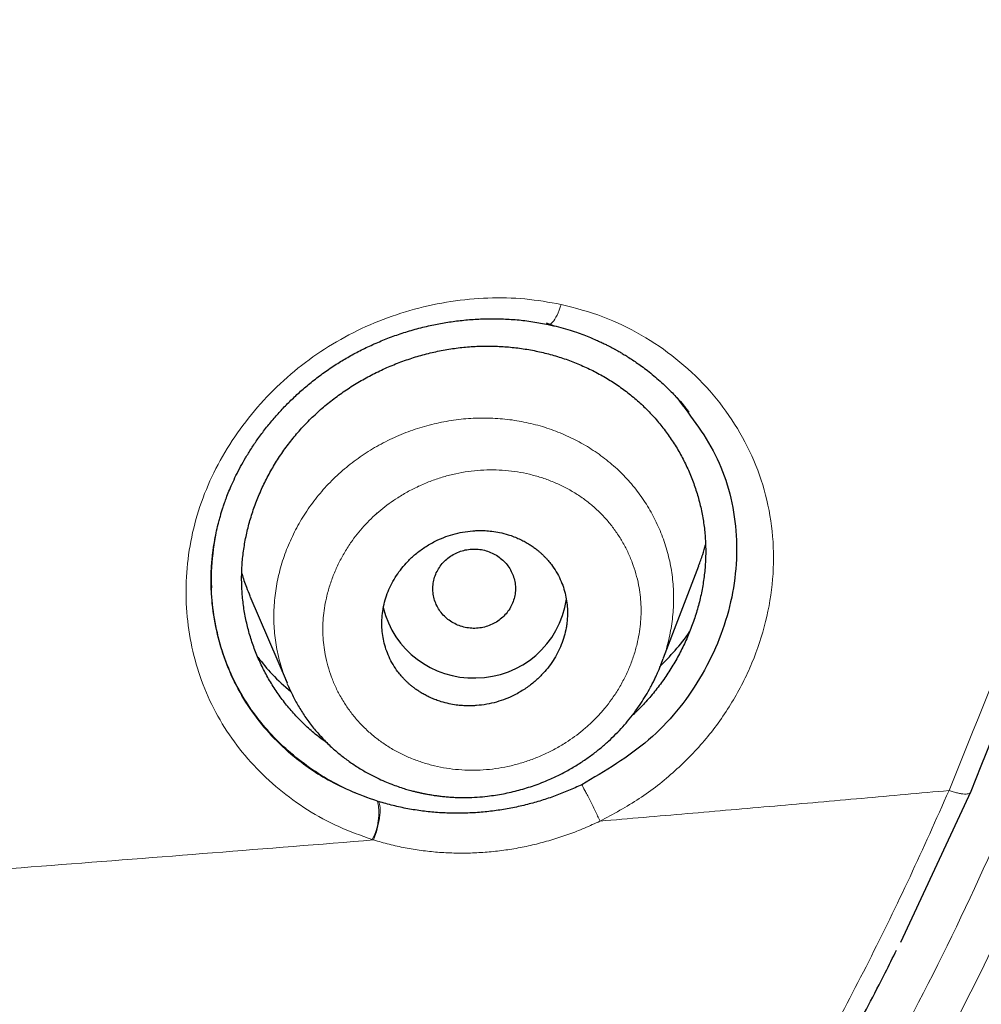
# Model space of a CAD drawing. Header units: millimetres. Extents: x 8 to 473, y 11 to 654.
# Tile 580 of 656: x 287 to 296, y 547 to 557. Entities that reach past the tile are written whole.
import ezdxf

# ---------------------------------------------------------------- set-up
doc = ezdxf.new("R2010")
doc.units = ezdxf.units.MM

msp = doc.modelspace()

# ---------------------------------------------------------------- linework, layer by layer
at = {"color": 7, "linetype": 'Continuous', "lineweight": 30}
for p, q in [((292.2162, 553.9608), (292.2947, 553.9307)), ((290.5801, 552.1102), (290.574, 552.1187)), ((293.3523, 550.7145), (293.6937, 551.6065)), ((288.9721, 551.4313), (288.9725, 551.4128)), ((288.9759, 551.4156), (288.9757, 551.3948)), ((289.3464, 551.3143), (289.7059, 550.4719)), ((293.3293, 550.6545), (293.3496, 550.7075)), ((293.3285, 550.6548), (293.319, 550.6311)), ((289.7145, 550.4497), (289.7122, 550.4543)), ((296.3283, 549.4197), (295.6472, 547.9572))]:
    msp.add_line(p, q, dxfattribs=at)
at = {"color": 8, "linetype": 'Continuous', "lineweight": 0, "flags": 128}
msp.add_lwpolyline([(292.3612, 554.1396), (292.3522, 554.1112), (292.3426, 554.0842), (292.3325, 554.0588), (292.322, 554.0354), (292.3113, 554.0142), (292.3005, 553.9955), (292.2897, 553.9795), (292.2789, 553.9662), (292.2684, 553.956), (292.2583, 553.9488), (292.2485, 553.9448), (292.2394, 553.944), (292.2363, 553.9445)], dxfattribs=at)
at = {"color": 7, "linetype": 'Continuous', "lineweight": 30}
for centre, radius, start, end in [((291.5327, 551.409), 0.8881, 270.2138, 351.88343), ((291.5047, 551.4116), 0.8912, 193.63997, 272.01342)]:
    msp.add_arc(centre, radius, start, end, dxfattribs=at)
at = {"color": 8, "linetype": 'Continuous', "lineweight": 0}
msp.add_arc((290.0433, 549.2109), 0.5515, 332.31144, 12.09482, dxfattribs=at)
at = {"color": 7, "linetype": 'Continuous', "lineweight": 30}
for points, knots in [([(299.2886, 549.5343), (299.7251, 550.7651), (300.5936, 553.2147), (301.5005, 556.9832), (302.1979, 560.7587), (302.7044, 564.5417), (303.1059, 568.7136), (303.3673, 573.2742), (303.4763, 578.2154), (303.4585, 583.7333), (303.324, 589.8279), (303.1755, 596.52), (302.935, 603.229), (302.478, 609.9627), (301.8191, 615.5763), (301.0574, 620.0608), (300.3229, 623.4261), (299.3751, 626.7736), (298.1516, 630.0761), (296.6721, 633.1067), (294.9389, 635.8209), (292.9969, 638.1838), (290.7437, 640.2718), (288.2675, 642.0658), (285.6537, 643.602), (282.5004, 645.1317), (278.7841, 646.5692), (274.5073, 647.8435), (270.1702, 648.8317), (265.7886, 649.5656), (261.3769, 650.0412), (256.9602, 650.2738), (252.5659, 650.3106), (248.1957, 650.2324), (243.8259, 650.1316), (239.4367, 649.9153), (235.0333, 649.5056), (230.6445, 648.8522), (226.2967, 647.9407), (222.0033, 646.7779), (217.7826, 645.329), (214.1279, 643.7426), (211.0398, 642.0862), (208.4907, 640.4457), (206.0903, 638.5517), (203.924, 636.3746), (202.0801, 633.9339), (200.4596, 631.1515), (199.1045, 628.0633), (198.0175, 624.7138), (197.207, 621.3307), (196.6107, 617.9384), (196.033, 613.4266), (195.6035, 607.7908), (195.423, 601.0441), (195.4564, 594.3309), (195.5813, 587.6382), (195.7048, 581.0945), (195.9594, 574.6805), (196.4348, 568.3986), (197.1241, 562.982), (197.9359, 558.4382), (198.7807, 554.7617), (199.83, 551.1009), (200.782, 548.7319), (201.2603, 547.5418)], [0, 0, 0, 0, 0.01422, 0.028301, 0.042283, 0.056188, 0.070046, 0.088148, 0.106186, 0.124159, 0.148558, 0.172923, 0.197399, 0.221993, 0.24671, 0.259145, 0.27167, 0.284302, 0.297067, 0.309991, 0.320883, 0.3319, 0.342924, 0.353811, 0.364567, 0.375221, 0.391058, 0.40678, 0.422432, 0.438055, 0.453668, 0.469227, 0.484683, 0.500001, 0.515318, 0.530774, 0.546334, 0.561944, 0.577571, 0.59322, 0.608942, 0.624779, 0.635434, 0.646191, 0.657076, 0.668103, 0.679114, 0.690014, 0.702933, 0.7157, 0.728331, 0.740856, 0.753291, 0.778008, 0.802602, 0.827078, 0.851444, 0.875842, 0.898728, 0.921719, 0.944802, 0.958463, 0.9722, 0.986034, 1, 1, 1, 1]), ([(297.8942, 549.5926), (298.2501, 550.5821), (298.9613, 552.5596), (299.7617, 555.6005), (300.4128, 558.6672), (300.9211, 561.7557), (301.3174, 564.856), (301.6755, 568.556), (301.9365, 572.8572), (302.0592, 577.7547), (302.0551, 582.8722), (301.9513, 588.2068), (301.8228, 593.7638), (301.6515, 599.3233), (301.365, 604.8853), (300.8964, 610.443), (300.2987, 615.0593), (299.6585, 618.7325), (299.0746, 621.4729), (298.3616, 624.1884), (297.4914, 626.8652), (296.4307, 629.4815), (295.254, 631.7976), (293.9954, 633.8046), (292.7113, 635.5169), (291.2642, 637.1048), (289.4871, 638.708), (287.3528, 640.2644), (284.8709, 641.7375), (282.1051, 643.096), (279.0662, 644.3236), (275.7672, 645.4067), (272.4091, 646.2989), (269.0078, 647.0214), (265.2889, 647.6331), (261.253, 648.077), (256.9124, 648.3148), (252.5714, 648.3577), (248.2355, 648.2826), (243.8994, 648.1797), (239.5625, 647.9594), (235.2343, 647.5484), (231.2203, 646.941), (227.5301, 646.1797), (224.162, 645.319), (220.8437, 644.2895), (217.5912, 643.0731), (214.6039, 641.7247), (211.8963, 640.2544), (209.4774, 638.6817), (207.4098, 637.039), (205.6984, 635.3663), (204.319, 633.7197), (203.1042, 631.9576), (201.93, 629.9002), (200.8481, 627.5387), (199.8951, 624.8816), (199.1354, 622.1717), (198.5339, 619.4295), (198.0623, 616.6678), (197.5728, 612.9715), (197.1638, 608.3349), (196.9232, 602.7627), (196.8641, 597.1937), (196.92, 591.6319), (197.0186, 586.0743), (197.1314, 580.8141), (197.3274, 575.8491), (197.6269, 571.1824), (198.0806, 566.5241), (198.6443, 562.4581), (199.2648, 558.9853), (199.8868, 556.0994), (200.639, 553.2398), (201.5262, 550.4099), (202.2749, 548.575), (202.6496, 547.6567)], [0, 0, 0, 0, 0.011709, 0.0234, 0.035079, 0.046745, 0.058401, 0.070053, 0.08835, 0.106637, 0.124908, 0.145647, 0.166375, 0.187119, 0.207887, 0.228673, 0.249479, 0.259892, 0.270315, 0.28075, 0.291198, 0.301658, 0.31213, 0.319994, 0.327864, 0.335737, 0.343609, 0.354092, 0.364563, 0.37502, 0.38755, 0.400066, 0.41258, 0.425091, 0.437599, 0.45323, 0.468841, 0.484431, 0.499999, 0.515569, 0.531166, 0.546782, 0.562408, 0.574915, 0.587424, 0.599934, 0.612454, 0.624987, 0.635443, 0.645912, 0.656393, 0.664263, 0.672136, 0.680006, 0.687871, 0.698343, 0.708803, 0.71925, 0.729685, 0.740108, 0.750521, 0.771326, 0.792113, 0.81288, 0.833624, 0.854353, 0.875091, 0.892532, 0.909986, 0.927451, 0.944927, 0.955919, 0.966921, 0.977933, 0.988958, 1, 1, 1, 1]), ([(300.7866, 573.2279), (300.7819, 573.0251), (300.7222, 570.4565), (300.3592, 566.5176), (299.6951, 561.4321), (298.9047, 557.3627), (297.8741, 553.3228), (296.8452, 550.7247), (296.3283, 549.4196)], [0, 0, 0, 0, 0.025049, 0.317323, 0.487783, 0.657852, 0.82814, 1, 1, 1, 1]), ([(288.9727, 551.3693), (288.9722, 551.3849), (288.971, 551.4175), (288.9705, 551.4704), (288.9714, 551.5289), (288.9742, 551.593), (288.9794, 551.6613), (288.9881, 551.7422), (289.0009, 551.8307), (289.0185, 551.9233), (289.0355, 551.9975), (289.0506, 552.0554), (289.0629, 552.0989), (289.0749, 552.1389), (289.0874, 552.178), (289.1017, 552.2198), (289.1202, 552.2707), (289.1442, 552.332), (289.1751, 552.4039), (289.2125, 552.4837), (289.2559, 552.5678), (289.3055, 552.6553), (289.3613, 552.7454), (289.4256, 552.8401), (289.4991, 552.9385), (289.5774, 553.0339), (289.6597, 553.1253), (289.745, 553.2122), (289.8384, 553.2992), (289.9402, 553.3856), (290.0509, 553.4704), (290.1645, 553.5486), (290.2802, 553.6198), (290.3969, 553.684), (290.5204, 553.7442), (290.6503, 553.7998), (290.7866, 553.8502), (290.9291, 553.8946), (291.0711, 553.9308), (291.2116, 553.9591), (291.35, 553.98), (291.492, 553.9943), (291.6373, 554.0013), (291.7854, 554.0006), (291.9357, 553.9913), (292.0879, 553.9737), (292.1884, 553.954), (292.2393, 553.944)], [0, 0, 0, 0, 0.011202, 0.023403, 0.036625, 0.050885, 0.066193, 0.081559, 0.104017, 0.124415, 0.142754, 0.153352, 0.163115, 0.172041, 0.180328, 0.189686, 0.200504, 0.215112, 0.23173, 0.250355, 0.270988, 0.291489, 0.313651, 0.337477, 0.362968, 0.390125, 0.414031, 0.439096, 0.465318, 0.492699, 0.52124, 0.550945, 0.57734, 0.604604, 0.632714, 0.661678, 0.691507, 0.722212, 0.753801, 0.782173, 0.811228, 0.840968, 0.871393, 0.902506, 0.934307, 0.966802, 1, 1, 1, 1]), ([(292.2365, 553.9445), (292.27, 553.9368), (292.3342, 553.9223), (292.4247, 553.8966), (292.5061, 553.8705), (292.5785, 553.8445), (292.6424, 553.8193), (292.698, 553.7957), (292.7456, 553.774), (292.7855, 553.7549), (292.8181, 553.7387), (292.8431, 553.7257), (292.8612, 553.7161), (292.8731, 553.7097), (292.8824, 553.7047), (292.8921, 553.6993), (292.905, 553.6921), (292.9256, 553.6804), (292.9556, 553.663), (292.9964, 553.6383), (293.0419, 553.6092), (293.0912, 553.5761), (293.1434, 553.5391), (293.2, 553.4964), (293.2597, 553.4484), (293.319, 553.3972), (293.3751, 553.3454), (293.4264, 553.2948), (293.4779, 553.2408), (293.5284, 553.184), (293.5702, 553.1341), (293.5928, 553.1048), (293.5999, 553.0956)], [0, 0, 0, 0, 0.061325, 0.117581, 0.168835, 0.215142, 0.256541, 0.293061, 0.324725, 0.35155, 0.37355, 0.390852, 0.402829, 0.410781, 0.415559, 0.42203, 0.43097, 0.442375, 0.465277, 0.494256, 0.529303, 0.563953, 0.602997, 0.646425, 0.69423, 0.743766, 0.790857, 0.835456, 0.877569, 0.929861, 0.977761, 1, 1, 1, 1]), ([(290.1014, 549.8854), (290.0926, 549.8913), (290.0454, 549.9227), (289.9656, 549.9872), (289.8629, 550.0788), (289.7678, 550.1779), (289.6797, 550.283), (289.5993, 550.3939), (289.5268, 550.5101), (289.4625, 550.6312), (289.4066, 550.7566), (289.3596, 550.8859), (289.3216, 551.0186), (289.2931, 551.1543), (289.2742, 551.2925), (289.2654, 551.4325), (289.2669, 551.5734), (289.2786, 551.7144), (289.3002, 551.8547), (289.3315, 551.9938), (289.3721, 552.1311), (289.4219, 552.266), (289.4805, 552.398), (289.5477, 552.5265), (289.6232, 552.651), (289.7068, 552.7708), (289.7981, 552.8855), (289.897, 552.9944), (290.0032, 553.097), (290.1159, 553.1929), (290.2347, 553.2819), (290.3588, 553.3637), (290.4877, 553.4381), (290.6207, 553.5048), (290.7573, 553.5637), (290.8969, 553.6144), (291.0388, 553.6567), (291.1825, 553.6904), (291.3273, 553.7151), (291.4726, 553.7307), (291.6179, 553.7371), (291.7627, 553.7344), (291.9063, 553.7228), (292.0483, 553.7025), (292.1881, 553.6736), (292.3253, 553.6362), (292.4592, 553.5905), (292.5894, 553.5366), (292.7152, 553.4746), (292.8363, 553.4047), (292.9521, 553.327), (293.0618, 553.2416), (293.1649, 553.149), (293.2608, 553.0496), (293.3492, 552.944), (293.4297, 552.8327), (293.5023, 552.7162), (293.5665, 552.595), (293.6221, 552.4696), (293.6689, 552.3406), (293.7067, 552.2084), (293.735, 552.0735), (293.7538, 551.9365), (293.7626, 551.7978), (293.7612, 551.6581), (293.7497, 551.518), (293.7283, 551.3782), (293.6973, 551.2394), (293.6569, 551.102), (293.6074, 550.9669), (293.5491, 550.8344), (293.4822, 550.7054), (293.4069, 550.5803), (293.3236, 550.4598), (293.2322, 550.3446), (293.1389, 550.2403), (293.0729, 550.1777), (293.0427, 550.149)], [0, 0, 0, 0, 0.003073, 0.016535, 0.029998, 0.043464, 0.056937, 0.070418, 0.083907, 0.097403, 0.110908, 0.124422, 0.137947, 0.15149, 0.165059, 0.178664, 0.192272, 0.205845, 0.219392, 0.232921, 0.246436, 0.259937, 0.273425, 0.286901, 0.300365, 0.313819, 0.327265, 0.34071, 0.354158, 0.367614, 0.381084, 0.39457, 0.408069, 0.421578, 0.435091, 0.448604, 0.46211, 0.475604, 0.489084, 0.502549, 0.516007, 0.529465, 0.54293, 0.556404, 0.569887, 0.58338, 0.596882, 0.610395, 0.623917, 0.637454, 0.651008, 0.664587, 0.678171, 0.691736, 0.705287, 0.718826, 0.732354, 0.745869, 0.759372, 0.772861, 0.786338, 0.799804, 0.813267, 0.826733, 0.840204, 0.853679, 0.867164, 0.880659, 0.894162, 0.907669, 0.921177, 0.934681, 0.948176, 0.961662, 0.975137, 0.988607, 1, 1, 1, 1]), ([(293.4808, 553.2368), (293.6257, 553.0467), (293.9163, 552.6654), (294.0937, 551.9501), (294.0317, 551.205), (293.7352, 550.4988), (293.2386, 549.8843), (292.7867, 549.6192), (292.5604, 549.4864)], [0, 0, 0, 0, 0.165613, 0.332258, 0.499173, 0.66599, 0.832719, 1, 1, 1, 1]), ([(291.5411, 550.2526), (291.5743, 550.2561), (291.6396, 550.263), (291.7346, 550.2856), (291.824, 550.3156), (291.8985, 550.3488), (291.9593, 550.3817), (292.0081, 550.4119), (292.0538, 550.444), (292.0963, 550.4776), (292.1357, 550.5125), (292.1816, 550.5577), (292.232, 550.6152), (292.2838, 550.6872), (292.328, 550.7631), (292.3641, 550.8421), (292.392, 550.9236), (292.4081, 550.9928), (292.4167, 551.0485), (292.4209, 551.0903), (292.423, 551.1322), (292.4228, 551.1848), (292.4179, 551.2488), (292.4049, 551.3241), (292.3838, 551.3999), (292.3541, 551.4754), (292.3153, 551.5495), (292.2791, 551.6035), (292.251, 551.6394), (292.2348, 551.6589), (292.2177, 551.6781), (292.1999, 551.6968), (292.1813, 551.7152), (292.1619, 551.733), (292.1394, 551.7525), (292.1126, 551.7739), (292.0801, 551.7974), (292.0432, 551.8213), (292.0017, 551.8451), (291.9552, 551.8682), (291.9037, 551.8899), (291.8404, 551.9117), (291.7688, 551.93), (291.6937, 551.9423), (291.6394, 551.9468), (291.6041, 551.9482), (291.585, 551.9485), (291.567, 551.9484), (291.5501, 551.9481), (291.5343, 551.9475), (291.5197, 551.9467), (291.4774, 551.9437), (291.4079, 551.9349), (291.3134, 551.913), (291.2242, 551.883), (291.1499, 551.8499), (291.0891, 551.8172), (291.0404, 551.7871), (290.9947, 551.7551), (290.9521, 551.7215), (290.9125, 551.6866), (290.8666, 551.6415), (290.8162, 551.5841), (290.7644, 551.5123), (290.7201, 551.4366), (290.6838, 551.3576), (290.6558, 551.2762), (290.6396, 551.2069), (290.631, 551.1511), (290.6267, 551.1092), (290.6246, 551.0672), (290.6247, 551.0145), (290.6295, 550.9504), (290.6426, 550.8751), (290.6636, 550.7993), (290.6933, 550.7238), (290.732, 550.6496), (290.7682, 550.5955), (290.7963, 550.5595), (290.8125, 550.54), (290.8296, 550.5208), (290.8474, 550.5021), (290.866, 550.4837), (290.8854, 550.4658), (290.9068, 550.4473), (290.931, 550.4278), (290.9589, 550.4072), (290.9901, 550.3862), (291.0247, 550.3653), (291.0629, 550.3447), (291.1047, 550.3248), (291.1504, 550.3062), (291.2072, 550.2869), (291.272, 550.27), (291.3413, 550.2579), (291.403, 550.2516), (291.4567, 550.2496), (291.5018, 550.2501), (291.529, 550.2518), (291.5411, 550.2526)], [0, 0, 0, 0, 0.017778, 0.034945, 0.051501, 0.06745, 0.077749, 0.087779, 0.097541, 0.107037, 0.116267, 0.125232, 0.140987, 0.156691, 0.172348, 0.187966, 0.20355, 0.219108, 0.226882, 0.234651, 0.242416, 0.25018, 0.264051, 0.278414, 0.293273, 0.30863, 0.32449, 0.340855, 0.345626, 0.350439, 0.355293, 0.360189, 0.365127, 0.370106, 0.375128, 0.38196, 0.38949, 0.39772, 0.406648, 0.416276, 0.426602, 0.437627, 0.45322, 0.467012, 0.479002, 0.482634, 0.486062, 0.489285, 0.492304, 0.495119, 0.497729, 0.500135, 0.517815, 0.534903, 0.551399, 0.567307, 0.577588, 0.587609, 0.597371, 0.606874, 0.616121, 0.625111, 0.640828, 0.656506, 0.67215, 0.687768, 0.703365, 0.718948, 0.726739, 0.734528, 0.742317, 0.750106, 0.763975, 0.778337, 0.793196, 0.808555, 0.824417, 0.840786, 0.845559, 0.850373, 0.855228, 0.860126, 0.865065, 0.870046, 0.875069, 0.881068, 0.887585, 0.894619, 0.902169, 0.910238, 0.918823, 0.927926, 0.937546, 0.951856, 0.964606, 0.975795, 0.985424, 0.993493, 1, 1, 1, 1]), ([(290.5825, 549.3265), (290.4917, 549.3586), (290.3123, 549.422), (290.0659, 549.5535), (289.8426, 549.7049), (289.6448, 549.8749), (289.4727, 550.0595), (289.3269, 550.2554), (289.2076, 550.4598), (289.1048, 550.6918), (289.0259, 550.9501), (288.9796, 551.2308), (288.963, 551.5322), (288.9907, 551.7391), (289.0061, 551.8544)], [0, 0, 0, 0, 0.086896, 0.171616, 0.254135, 0.334399, 0.412363, 0.488024, 0.561429, 0.632604, 0.724016, 0.81146, 0.894882, 1, 1, 1, 1]), ([(291.5105, 551.7693), (291.4896, 551.7679), (291.4478, 551.7651), (291.3869, 551.749), (291.3292, 551.7248), (291.276, 551.6922), (291.2288, 551.6522), (291.189, 551.6052), (291.1574, 551.5528), (291.1344, 551.4964), (291.1207, 551.4374), (291.1167, 551.377), (291.1231, 551.3168), (291.1393, 551.2583), (291.1645, 551.2029), (291.1983, 551.1519), (291.2399, 551.1066), (291.2888, 551.0685), (291.3433, 551.0381), (291.4019, 551.0162), (291.4634, 551.0031), (291.5263, 550.9994), (291.5889, 551.0056), (291.6498, 551.0212), (291.7075, 551.0455), (291.7607, 551.078), (291.808, 551.1181), (291.8477, 551.1651), (291.8794, 551.2175), (291.9023, 551.2738), (291.9161, 551.3329), (291.92, 551.3933), (291.9136, 551.4535), (291.8975, 551.512), (291.8722, 551.5673), (291.8385, 551.6184), (291.7968, 551.6637), (291.748, 551.7018), (291.6935, 551.7322), (291.6348, 551.754), (291.5734, 551.7677), (291.5315, 551.7687), (291.5105, 551.7693)], [0, 0, 0, 0, 0.024996, 0.049996, 0.075004, 0.100004, 0.125, 0.149996, 0.174996, 0.200004, 0.225004, 0.25, 0.274996, 0.299996, 0.325004, 0.350004, 0.375, 0.399996, 0.424996, 0.450004, 0.475004, 0.5, 0.524996, 0.549996, 0.575004, 0.600004, 0.625, 0.649996, 0.674996, 0.700004, 0.725004, 0.75, 0.774996, 0.799996, 0.825004, 0.850004, 0.875, 0.899996, 0.924996, 0.950004, 0.975004, 1, 1, 1, 1]), ([(293.693, 551.6068), (293.7068, 551.6431), (293.7325, 551.7104), (293.7514, 551.7793), (293.7601, 551.8109)], [0, 0, 0, 0, 0.539918, 1, 1, 1, 1]), ([(289.2682, 551.5307), (289.2819, 551.4868), (289.305, 551.4135), (289.3352, 551.343), (289.3474, 551.3148)], [0, 0, 0, 0, 0.598191, 1, 1, 1, 1]), ([(293.3156, 550.6266), (293.3659, 550.6794), (293.4686, 550.787), (293.5642, 550.9043), (293.6061, 550.9693), (293.6073, 550.9711)], [0, 0, 0, 0, 0.4823509, 0.9852648, 1, 1, 1, 1]), ([(289.4239, 550.7217), (289.4685, 550.665), (289.5634, 550.5443), (289.6802, 550.4433), (289.7421, 550.3897)], [0, 0, 0, 0, 0.470093, 1, 1, 1, 1]), ([(289.7142, 550.4497), (289.7304, 550.4136), (289.763, 550.3408), (289.8217, 550.2356), (289.8879, 550.133), (289.9625, 550.0339), (290.0454, 549.9388), (290.1315, 549.8533), (290.2196, 549.7771), (290.3082, 549.7098), (290.402, 549.6474), (290.4927, 549.5947), (290.5767, 549.5519), (290.6502, 549.5185), (290.7177, 549.4911), (290.781, 549.468), (290.8389, 549.4491), (290.8906, 549.434), (290.9327, 549.4228), (290.9628, 549.4154), (290.9828, 549.4108), (290.9948, 549.4081), (291.0053, 549.4059), (291.0177, 549.4032), (291.0388, 549.3989), (291.0701, 549.393), (291.1102, 549.3861), (291.154, 549.3797), (291.1998, 549.374), (291.2475, 549.3692), (291.2972, 549.3655), (291.3638, 549.3622), (291.4477, 549.3613), (291.548, 549.3653), (291.6665, 549.3759), (291.802, 549.3967), (291.9532, 549.4315), (292.1019, 549.4775), (292.2374, 549.5306), (292.3586, 549.5877), (292.4646, 549.6454), (292.5637, 549.7068), (292.6558, 549.7712), (292.7411, 549.8379), (292.8197, 549.9064), (292.892, 549.976), (292.9589, 550.047), (293.0224, 550.1214), (293.0803, 550.1965), (293.1337, 550.273), (293.1823, 550.35), (293.2206, 550.4175), (293.249, 550.4722), (293.2682, 550.5111), (293.2871, 550.5513), (293.3051, 550.5914), (293.3166, 550.6195), (293.3218, 550.6321)], [0, 0, 0, 0, 0.026548, 0.053534, 0.080967, 0.108858, 0.137225, 0.166088, 0.190741, 0.215778, 0.241053, 0.266521, 0.286255, 0.304273, 0.320476, 0.334881, 0.349078, 0.360975, 0.37058, 0.377898, 0.381507, 0.384101, 0.386033, 0.388617, 0.39248, 0.400286, 0.409615, 0.419316, 0.429389, 0.439837, 0.450659, 0.461857, 0.483285, 0.505049, 0.52694, 0.560277, 0.593629, 0.627042, 0.660571, 0.687322, 0.713216, 0.738196, 0.762288, 0.785513, 0.807891, 0.829437, 0.850165, 0.870795, 0.892557, 0.911566, 0.93137, 0.951971, 0.962367, 0.971837, 0.980296, 0.991163, 1, 1, 1, 1]), ([(280.3688, 528.775), (280.7467, 529.1278), (281.5027, 529.8335), (282.6352, 530.8918), (283.7647, 531.9518), (284.8899, 533.0144), (285.9289, 534.0054), (286.8817, 534.9254), (287.749, 535.774), (288.6094, 536.6289), (289.4614, 537.4916), (290.2001, 538.2584), (290.8283, 538.9269), (291.3495, 539.4938), (291.8635, 540.0667), (292.3696, 540.6459), (292.8638, 541.2286), (293.3447, 541.8154), (293.8114, 542.4067), (294.2652, 543.0066), (294.6825, 543.585), (295.0645, 544.1408), (295.413, 544.6729), (295.7484, 545.2127), (296.0706, 545.7601), (296.3797, 546.3143), (296.6701, 546.8644), (296.9426, 547.4095), (297.1983, 547.9486), (297.4421, 548.4924), (297.6753, 549.0401), (297.8211, 549.4085), (297.8939, 549.5927)], [0, 0, 0, 0, 0.056014, 0.11203, 0.168038, 0.224029, 0.280004, 0.323979, 0.367959, 0.411951, 0.455957, 0.49997, 0.527978, 0.555987, 0.583998, 0.612012, 0.640027, 0.667536, 0.695035, 0.722523, 0.750001, 0.773313, 0.796628, 0.819953, 0.843289, 0.866634, 0.889983, 0.912, 0.934015, 0.956022, 0.978019, 1, 1, 1, 1]), ([(299.2885, 549.5343), (298.9944, 548.8159), (298.4061, 547.3786), (297.3378, 545.3021), (296.1191, 543.307), (294.7605, 541.3993), (293.309, 539.5578), (291.2881, 537.1694), (289.3121, 534.9803), (287.8286, 533.396), (287.4176, 532.957)], [0, 0, 0, 0, 0.113983, 0.228028, 0.342067, 0.456215, 0.570419, 0.684519, 0.912581, 1, 1, 1, 1]), ([(292.5605, 549.4864), (292.5183, 549.4668), (292.4339, 549.4276), (292.3035, 549.3767), (292.1706, 549.3318), (292.0336, 549.2932), (291.8933, 549.2613), (291.7502, 549.2366), (291.6051, 549.2194), (291.4584, 549.2099), (291.3105, 549.2084), (291.1638, 549.215), (291.0188, 549.2296), (290.8752, 549.2524), (290.7329, 549.2826), (290.64, 549.3096), (290.5935, 549.3231)], [0, 0, 0, 0, 0.067829, 0.135659, 0.204286, 0.272913, 0.344184, 0.415512, 0.486784, 0.560137, 0.63355, 0.706904, 0.779702, 0.8525, 0.92625, 1, 1, 1, 1]), ([(250.6448, 530.2942), (250.765, 530.2967), (251.0023, 530.3015), (251.3534, 530.3091), (251.6952, 530.3169), (252.0275, 530.3247), (252.3504, 530.3327), (252.664, 530.3408), (252.9681, 530.349), (253.2672, 530.3574), (253.5611, 530.3661), (253.8494, 530.375), (254.1274, 530.3839), (254.3951, 530.3928), (254.6524, 530.4018), (254.8994, 530.4107), (255.1362, 530.4196), (255.3626, 530.4284), (255.5787, 530.437), (255.7844, 530.4455), (255.9799, 530.4539), (256.1529, 530.4614), (256.3047, 530.4682), (256.4372, 530.4743), (256.5661, 530.4803), (256.6937, 530.4864), (256.8216, 530.4926), (257.1165, 530.5071), (257.5809, 530.5312), (258.217, 530.5673), (258.8608, 530.6072), (259.5111, 530.6511), (260.2722, 530.707), (261.1412, 530.7776), (262.1158, 530.8667), (263.0892, 530.9662), (264.0614, 531.077), (265.0326, 531.1985), (265.9565, 531.3244), (266.8331, 531.4534), (267.6625, 531.5841), (268.4905, 531.7233), (269.3169, 531.8713), (270.1416, 532.0284), (270.9645, 532.1946), (271.7626, 532.3654), (272.5359, 532.5401), (273.2845, 532.7178), (274.0309, 532.904), (274.7751, 533.0988), (275.5169, 533.3023), (276.2091, 533.5012), (276.8523, 533.6937), (277.4467, 533.8788), (278.039, 534.0705), (278.629, 534.2694), (279.2165, 534.4755), (279.7903, 534.6852), (280.3503, 534.898), (280.8968, 535.1139), (281.4406, 535.3371), (281.9817, 535.5679), (282.5202, 535.8066), (283.0557, 536.0533), (283.5879, 536.3085), (284.1162, 536.5721), (284.6402, 536.8442), (285.1221, 537.1051), (285.5629, 537.3527), (285.9633, 537.5852), (286.36, 537.8233), (286.7526, 538.0671), (287.1451, 538.3193), (287.5372, 538.5804), (287.9284, 538.8505), (288.3143, 539.1271), (288.6951, 539.4105), (289.0703, 539.7018), (289.4401, 540.001), (289.7782, 540.2857), (290.0857, 540.5543), (290.3628, 540.8041), (290.6333, 541.0558), (290.8958, 541.3078), (291.1495, 541.5589), (291.3945, 541.809), (291.6256, 542.0521), (291.8435, 542.288), (292.0487, 542.5164), (292.2126, 542.704), (292.3381, 542.8505), (292.428, 542.9569), (292.5193, 543.0663), (292.6143, 543.1816), (292.7146, 543.3053), (292.8202, 543.4374), (292.9306, 543.5781), (293.0459, 543.7275), (293.1655, 543.8858), (293.2888, 544.0518), (293.4154, 544.2257), (293.5452, 544.4074), (293.6787, 544.598), (293.8164, 544.7989), (293.9582, 545.0104), (294.1039, 545.2327), (294.2524, 545.4648), (294.4035, 545.7068), (294.556, 545.9572), (294.7097, 546.2161), (294.8643, 546.4835), (295.0205, 546.7609), (295.1792, 547.0506), (295.34, 547.3528), (295.4848, 547.6319), (295.5739, 547.8104), (295.6103, 547.8832)], [0, 0, 0, 0, 0.007073, 0.013961, 0.020664, 0.027184, 0.033518, 0.039669, 0.045635, 0.051417, 0.057277, 0.062934, 0.068389, 0.073643, 0.078693, 0.083542, 0.088189, 0.092633, 0.096876, 0.100916, 0.104755, 0.108391, 0.111106, 0.113697, 0.116199, 0.118704, 0.121215, 0.123732, 0.136083, 0.148587, 0.161244, 0.174053, 0.186966, 0.206183, 0.225397, 0.244609, 0.263819, 0.28304, 0.302273, 0.318763, 0.335258, 0.351753, 0.368248, 0.384741, 0.401234, 0.417727, 0.432843, 0.447956, 0.463068, 0.478177, 0.493282, 0.508384, 0.520608, 0.53283, 0.545049, 0.557268, 0.569488, 0.581707, 0.593227, 0.60475, 0.616279, 0.627816, 0.639365, 0.65093, 0.662506, 0.674086, 0.685666, 0.697242, 0.706334, 0.71542, 0.724501, 0.733574, 0.742639, 0.751994, 0.76134, 0.770675, 0.780009, 0.789367, 0.798746, 0.808142, 0.815534, 0.822932, 0.830262, 0.837466, 0.844539, 0.851481, 0.85829, 0.864511, 0.870614, 0.876599, 0.879379, 0.882133, 0.884918, 0.887894, 0.891068, 0.894441, 0.89801, 0.901777, 0.90574, 0.909899, 0.914176, 0.918642, 0.923299, 0.928145, 0.933275, 0.938603, 0.944128, 0.949853, 0.955777, 0.961791, 0.967998, 0.974401, 0.980999, 0.987936, 0.995078, 1, 1, 1, 1])]:
    msp.add_open_spline(points, degree=3, knots=knots, dxfattribs=at)
at = {"color": 8, "linetype": 'Continuous', "lineweight": 0}
for points, knots in [([(248.2454, 647.7577), (250.1684, 647.7911), (254.0045, 647.8579), (259.7467, 647.6912), (264.9705, 647.1647), (269.6696, 646.369), (273.8675, 645.3961), (278.0163, 644.1455), (281.6135, 642.7333), (284.6444, 641.2471), (287.129, 639.7727), (289.4581, 638.0716), (291.5621, 636.1165), (293.4042, 633.9298), (295.0778, 631.3971), (296.5306, 628.5317), (297.747, 625.3707), (298.7048, 622.129), (299.4538, 618.8354), (300.2217, 614.4173), (300.8816, 608.8686), (301.3325, 602.194), (301.5582, 595.5121), (301.6935, 588.8277), (301.811, 582.2955), (301.7679, 575.923), (301.488, 569.7313), (300.9605, 564.4286), (300.2784, 560.0139), (299.5367, 556.4692), (298.5982, 552.9508), (297.7169, 550.6768), (297.2745, 549.5352)], [0, 0, 0, 0, 0.041621, 0.083027, 0.124254, 0.155187, 0.186259, 0.217684, 0.249258, 0.270278, 0.291311, 0.312423, 0.333508, 0.354515, 0.375614, 0.400882, 0.426039, 0.451271, 0.476543, 0.501735, 0.551843, 0.601883, 0.651941, 0.702019, 0.752119, 0.798831, 0.845298, 0.891449, 0.918531, 0.94558, 0.97268, 1, 1, 1, 1]), ([(296.1185, 549.4297), (296.5374, 550.466), (297.3719, 552.5307), (298.2835, 555.7272), (299.0179, 558.9502), (299.5819, 562.2063), (300.105, 566.2145), (300.5078, 570.9758), (300.7213, 576.4798), (300.7531, 581.9831), (300.6685, 587.4843), (300.5565, 592.9878), (300.4175, 598.4966), (300.1689, 604.0061), (299.7456, 609.5066), (299.1901, 614.0707), (298.5887, 617.6971), (298.0295, 620.3996), (297.3376, 623.0802), (296.4903, 625.7252), (295.4517, 628.3078), (294.2945, 630.59), (293.0546, 632.5674), (291.7879, 634.2496), (290.3673, 635.8021), (288.632, 637.3653), (286.5451, 638.888), (284.1078, 640.3322), (281.388, 641.6623), (278.4014, 642.8623), (275.1555, 643.918), (271.849, 644.7873), (268.5074, 645.492), (264.8727, 646.0783), (260.9441, 646.5016), (256.7228, 646.7247), (252.4957, 646.7603), (249.6772, 646.7109), (248.2671, 646.6861)], [0, 0, 0, 0, 0.025219, 0.050243, 0.075219, 0.100224, 0.1253, 0.167123, 0.208897, 0.250637, 0.292347, 0.334058, 0.375777, 0.417537, 0.459293, 0.500974, 0.521789, 0.542616, 0.563499, 0.584464, 0.60542, 0.626337, 0.642078, 0.657874, 0.67353, 0.689088, 0.709897, 0.730837, 0.751765, 0.776717, 0.8017, 0.826792, 0.851776, 0.8766, 0.907472, 0.938289, 0.969126, 1, 1, 1, 1]), ([(290.5316, 548.9547), (290.4219, 548.9936), (290.2029, 549.0713), (289.9008, 549.2379), (289.624, 549.4371), (289.3776, 549.6696), (289.165, 549.9318), (288.99, 550.2204), (288.8574, 550.5316), (288.769, 550.8593), (288.7253, 551.1979), (288.7271, 551.542), (288.7749, 551.8864), (288.8695, 552.2252), (289.0107, 552.5517), (289.1938, 552.8606), (289.4146, 553.1471), (289.669, 553.4069), (289.9529, 553.6359), (290.2627, 553.8295), (290.5933, 553.984), (290.9387, 554.0992), (291.2938, 554.1742), (291.653, 554.2071), (292.0123, 554.2009), (292.2448, 554.1601), (292.3612, 554.1396)], [0, 0, 0, 0, 0.0418261, 0.0835133, 0.1251219, 0.1666945, 0.20828, 0.2499584, 0.2916818, 0.3333616, 0.3750179, 0.4166533, 0.4582857, 0.4999799, 0.5416954, 0.5833649, 0.6250162, 0.6666343, 0.7081963, 0.7497057, 0.7912213, 0.8328045, 0.8744747, 0.9162265, 0.958058, 1, 1, 1, 1]), ([(292.3612, 554.1396), (292.4976, 554.1039), (292.7694, 554.0326), (293.2655, 553.7911), (293.7995, 553.3665), (294.1731, 552.8021), (294.3525, 552.2952), (294.4219, 551.8919), (294.4212, 551.4777), (294.3526, 551.0647), (294.2194, 550.6628), (294.0259, 550.2803), (293.774, 549.9268), (293.4697, 549.6132), (293.1246, 549.3403), (292.8666, 549.2024), (292.7377, 549.1334)], [0, 0, 0, 0, 0.063106, 0.125762, 0.250129, 0.374095, 0.436365, 0.49912, 0.561978, 0.624479, 0.686923, 0.749525, 0.812176, 0.874773, 0.937383, 1, 1, 1, 1]), ([(289.7122, 550.4543), (289.6907, 550.5099), (289.6477, 550.6213), (289.6055, 550.7965), (289.5804, 550.9759), (289.5753, 551.1581), (289.5899, 551.3406), (289.6235, 551.5215), (289.6755, 551.6993), (289.7453, 551.8723), (289.8323, 552.039), (289.9359, 552.1979), (290.0552, 552.3469), (290.1888, 552.4839), (290.335, 552.6076), (290.492, 552.717), (290.6585, 552.8117), (290.8331, 552.8906), (291.0143, 552.9548), (291.1388, 552.9834), (291.2012, 552.9977)], [0, 0, 0, 0, 0.055342, 0.110846, 0.166615, 0.222388, 0.27801, 0.333572, 0.389128, 0.444716, 0.500365, 0.556113, 0.612019, 0.667753, 0.72317, 0.778421, 0.833631, 0.888902, 0.944328, 1, 1, 1, 1]), ([(291.2012, 552.9977), (291.2646, 553.0088), (291.391, 553.0308), (291.582, 553.0413), (291.7708, 553.0352), (291.9561, 553.0114), (292.1364, 552.9707), (292.3107, 552.9137), (292.4778, 552.8407), (292.6363, 552.7522), (292.7849, 552.6491), (292.9215, 552.5318), (293.0443, 552.4017), (293.1525, 552.2602), (293.2453, 552.1087), (293.3221, 551.9485), (293.3821, 551.781), (293.4245, 551.6073), (293.4486, 551.4292), (293.4534, 551.2487), (293.4393, 551.0679), (293.4053, 550.889), (293.3681, 550.7506), (293.3365, 550.6743), (293.3285, 550.6548)], [0, 0, 0, 0, 0.047587, 0.09503, 0.142081, 0.188873, 0.235515, 0.282098, 0.328707, 0.375421, 0.422322, 0.469225, 0.516014, 0.562748, 0.609463, 0.65619, 0.702957, 0.749808, 0.796803, 0.843742, 0.890527, 0.937257, 0.984013, 1, 1, 1, 1]), ([(291.3404, 552.4991), (291.3008, 552.4896), (291.2217, 552.4706), (291.1056, 552.4313), (290.9924, 552.3846), (290.8829, 552.3298), (290.7835, 552.271), (290.694, 552.2097), (290.6139, 552.1475), (290.5379, 552.0805), (290.4665, 552.009), (290.4, 551.9332), (290.3347, 551.8481), (290.2721, 551.7533), (290.214, 551.6486), (290.1642, 551.5404), (290.123, 551.4294), (290.0927, 551.3226), (290.0716, 551.221), (290.0585, 551.1253), (290.0521, 551.0295), (290.0527, 550.9341), (290.0605, 550.8395), (290.0759, 550.7398), (290.1005, 550.6358), (290.1355, 550.5285), (290.1794, 550.4246), (290.2317, 550.3247), (290.2922, 550.2293), (290.3605, 550.1391), (290.4364, 550.0547), (290.5196, 549.9766), (290.6097, 549.9056), (290.7058, 549.8422), (290.807, 549.7865), (290.9126, 549.7387), (291.0221, 549.6991), (291.1349, 549.6677), (291.2503, 549.6447), (291.3679, 549.6304), (291.487, 549.6248), (291.607, 549.6281), (291.7272, 549.6405), (291.8467, 549.6619), (291.9647, 549.6919), (292.0805, 549.7303), (292.1934, 549.7769), (292.3028, 549.8314), (292.4023, 549.8901), (292.4921, 549.9515), (292.5726, 550.014), (292.649, 550.0815), (292.7211, 550.1537), (292.7882, 550.2304), (292.8541, 550.3164), (292.9171, 550.4119), (292.9755, 550.5172), (293.0253, 550.6258), (293.0662, 550.737), (293.0964, 550.8439), (293.1171, 550.9456), (293.13, 551.0413), (293.1361, 551.1371), (293.1353, 551.2326), (293.1274, 551.3273), (293.1117, 551.427), (293.0869, 551.5311), (293.0514, 551.6385), (293.0072, 551.7424), (292.9546, 551.8423), (292.8939, 551.9375), (292.8256, 552.0273), (292.7499, 552.1112), (292.6672, 552.1885), (292.5777, 552.2586), (292.4824, 552.3212), (292.3818, 552.3764), (292.2766, 552.4238), (292.1674, 552.4634), (292.0547, 552.4948), (291.9391, 552.5179), (291.8213, 552.5324), (291.7018, 552.5382), (291.5813, 552.5347), (291.4604, 552.5227), (291.3804, 552.507), (291.3404, 552.4991)], [0, 0, 0, 0, 0.012572, 0.025118, 0.037639, 0.050137, 0.062612, 0.072993, 0.083363, 0.093727, 0.104093, 0.11447, 0.124859, 0.13734, 0.149836, 0.162341, 0.174846, 0.187343, 0.197747, 0.208138, 0.218514, 0.228879, 0.239238, 0.249599, 0.262042, 0.2745, 0.286974, 0.299466, 0.311972, 0.324493, 0.337031, 0.349589, 0.362175, 0.374749, 0.387288, 0.399803, 0.412302, 0.424789, 0.437269, 0.449749, 0.462236, 0.474739, 0.48727, 0.499801, 0.512313, 0.52481, 0.537297, 0.549777, 0.562255, 0.572659, 0.583073, 0.593507, 0.60397, 0.614471, 0.624964, 0.637532, 0.650081, 0.662612, 0.675125, 0.687619, 0.698016, 0.7084, 0.718774, 0.729142, 0.739511, 0.749889, 0.762357, 0.774844, 0.787346, 0.799857, 0.812368, 0.824873, 0.837365, 0.849843, 0.862307, 0.874769, 0.887234, 0.899707, 0.912189, 0.92468, 0.937182, 0.949697, 0.962231, 0.974793, 0.987398, 1, 1, 1, 1]), ([(289.0193, 551.9243), (289.0012, 551.8237), (288.9706, 551.6539), (288.9744, 551.4846), (288.9759, 551.4156)], [0, 0, 0, 0, 0.593083, 1, 1, 1, 1]), ([(288.9757, 551.3948), (288.9753, 551.3687), (288.9731, 551.2406), (289.0097, 551.0146), (289.0864, 550.7226), (289.2058, 550.4457), (289.362, 550.189), (289.5518, 549.9562), (289.8086, 549.7171), (290.1457, 549.4872), (290.4366, 549.3802), (290.5825, 549.3265)], [0, 0, 0, 0, 0.027445, 0.135151, 0.243082, 0.351387, 0.45964, 0.567514, 0.675303, 0.83716, 1, 1, 1, 1]), ([(250.6547, 529.8122), (251.905, 529.8414), (254.403, 529.8997), (258.1423, 530.0701), (261.8676, 530.3491), (265.3098, 530.7522), (268.4704, 531.2527), (271.3562, 531.8164), (274.2253, 532.491), (276.7338, 533.2005), (278.8813, 533.9076), (280.6769, 534.5746), (282.4458, 535.3177), (284.1821, 536.1426), (285.8723, 537.0556), (287.5022, 538.0611), (288.9944, 539.1212), (290.349, 540.2292), (291.5636, 541.3731), (292.6806, 542.5985), (293.6976, 543.8911), (294.619, 545.2441), (295.4511, 546.6522), (296.2071, 548.1057), (296.6479, 549.1042), (296.8688, 549.6046)], [0, 0, 0, 0, 0.069981, 0.139818, 0.209532, 0.279199, 0.333989, 0.388906, 0.44405, 0.499219, 0.534971, 0.570693, 0.606449, 0.642321, 0.678215, 0.713901, 0.749513, 0.780823, 0.812284, 0.843616, 0.874752, 0.905883, 0.937117, 0.968489, 1, 1, 1, 1]), ([(292.5604, 549.4864), (292.5698, 549.4701), (292.5841, 549.4451), (292.6129, 549.3899), (292.6377, 549.3411), (292.6641, 549.2877), (292.6987, 549.2167), (292.7223, 549.1662), (292.7377, 549.1334)], [0, 0, 0, 0, 0.2394464, 0.368354, 0.5, 0.631646, 0.7605536, 1, 1, 1, 1]), ([(250.6405, 530.5011), (251.3263, 530.516), (252.6971, 530.5456), (254.7519, 530.6084), (256.8038, 530.6929), (258.7062, 530.7983), (260.4593, 530.9226), (262.0636, 531.0615), (263.6655, 531.2289), (265.2078, 531.4192), (266.6911, 531.6281), (268.1149, 531.8537), (269.5348, 532.105), (270.9495, 532.3829), (272.358, 532.6885), (273.7588, 533.0227), (275.1507, 533.3866), (276.4074, 533.7451), (277.5306, 534.0909), (278.5224, 534.4177), (279.5077, 534.7651), (280.4858, 535.1346), (281.4565, 535.5276), (282.4191, 535.9453), (283.3459, 536.3764), (284.2356, 536.8201), (285.087, 537.2742), (285.9239, 537.7523), (286.7439, 538.2552), (287.5447, 538.7833), (288.2868, 539.3103), (288.9716, 539.8347), (289.6018, 540.3535), (290.2143, 540.8943), (290.8073, 541.4561), (291.379, 542.0377), (291.9276, 542.638), (292.4516, 543.2556), (292.9725, 543.9201), (293.4867, 544.6326), (293.9932, 545.3934), (294.4705, 546.171), (294.9206, 546.9642), (295.3446, 547.7725), (295.746, 548.594), (295.9942, 549.1508), (296.1185, 549.4297)], [0, 0, 0, 0, 0.039226, 0.078419, 0.11758, 0.156714, 0.187448, 0.218175, 0.248906, 0.279671, 0.307181, 0.334714, 0.362256, 0.389796, 0.417321, 0.444824, 0.472294, 0.499727, 0.519658, 0.539581, 0.559505, 0.579441, 0.599401, 0.619401, 0.63945, 0.657851, 0.676252, 0.694638, 0.712995, 0.731314, 0.74959, 0.765184, 0.780838, 0.796534, 0.812252, 0.827975, 0.843685, 0.859365, 0.874999, 0.892815, 0.910609, 0.928408, 0.946232, 0.964097, 0.982016, 1, 1, 1, 1]), ([(297.2143, 549.3931), (297.0372, 548.9887), (296.6837, 548.182), (296.094, 547), (295.4571, 545.8458), (294.7647, 544.7234), (294.0144, 543.634), (293.1978, 542.5834), (292.3149, 541.5764), (291.3726, 540.6166), (290.3776, 539.7098), (289.2922, 538.8268), (288.1141, 537.9746), (286.8456, 537.153), (285.5352, 536.391), (284.1905, 535.6858), (282.6797, 534.969), (281.0015, 534.2573), (279.1546, 533.5671), (277.2293, 532.9322), (275.2259, 532.3476), (273.1442, 531.8136), (271.0438, 531.3441), (268.9279, 530.9355), (266.8, 530.5846), (264.6633, 530.2874), (262.2525, 530.0118), (259.5657, 529.7844), (256.6031, 529.6132), (253.6347, 529.5005), (251.6535, 529.4561), (250.6624, 529.4339)], [0, 0, 0, 0, 0.025248, 0.050371, 0.075397, 0.100368, 0.125337, 0.150402, 0.175567, 0.200756, 0.22589, 0.250892, 0.278821, 0.306819, 0.334884, 0.362996, 0.391094, 0.427706, 0.464184, 0.500608, 0.540376, 0.580223, 0.62014, 0.660111, 0.700114, 0.74012, 0.780099, 0.835033, 0.889977, 0.94496, 1, 1, 1, 1]), ([(296.1185, 549.4297), (295.8372, 549.4044), (295.2746, 549.3538), (294.4298, 549.2793), (293.5842, 549.2057), (293.0198, 549.1575), (292.7377, 549.1334)], [0, 0, 0, 0, 0.249981, 0.499975, 0.749982, 1, 1, 1, 1]), ([(296.3283, 549.4197), (296.3276, 549.4159), (296.3261, 549.4081), (296.3147, 549.4003), (296.2962, 549.3958), (296.2702, 549.3952), (296.238, 549.3986), (296.2008, 549.4058), (296.1608, 549.4161), (296.1324, 549.4252), (296.1185, 549.4297)], [0, 0, 0, 0, 0.119001, 0.242999, 0.370569, 0.500002, 0.629434, 0.757003, 0.881, 1, 1, 1, 1]), ([(290.5935, 549.3231), (290.5995, 549.3065), (290.6086, 549.2809), (290.6088, 549.2233), (290.6042, 549.1721), (290.5944, 549.1157), (290.5765, 549.0402), (290.5567, 548.9861), (290.5439, 548.9509)], [0, 0, 0, 0, 0.239453, 0.368359, 0.500003, 0.631646, 0.760551, 1, 1, 1, 1]), ([(292.7376, 549.1334), (292.6879, 549.1103), (292.5886, 549.0642), (292.4355, 549.005), (292.2803, 548.9533), (292.123, 548.9101), (291.9645, 548.8754), (291.8048, 548.8493), (291.6441, 548.8318), (291.4832, 548.8229), (291.3231, 548.8225), (291.164, 548.8308), (291.006, 548.8478), (290.8495, 548.8734), (290.6949, 548.9069), (290.5942, 548.9362), (290.5439, 548.9509)], [0, 0, 0, 0, 0.071642, 0.143119, 0.214655, 0.286139, 0.357266, 0.428434, 0.499885, 0.571507, 0.642703, 0.713714, 0.785144, 0.856763, 0.9283, 1, 1, 1, 1]), ([(290.5439, 548.9509), (290.0245, 548.9089), (288.9858, 548.8251), (287.4248, 548.7038), (285.8618, 548.586), (284.2966, 548.4719), (282.7294, 548.3614), (281.1603, 548.2546), (279.5894, 548.1515), (278.0168, 548.0521), (276.4426, 547.9563), (274.8669, 547.8644), (273.2898, 547.7758), (272.2373, 547.7199), (271.7111, 547.692)], [0, 0, 0, 0, 0.083321, 0.166648, 0.249978, 0.333311, 0.416647, 0.499985, 0.583323, 0.666661, 0.749999, 0.833335, 0.916668, 1, 1, 1, 1])]:
    msp.add_open_spline(points, degree=3, knots=knots, dxfattribs=at)

doc.saveas('drawing.dxf')
